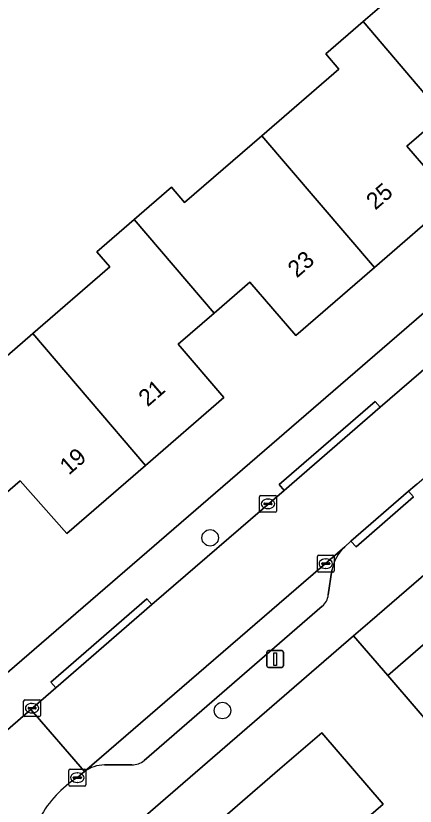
# Model space of a CAD drawing. Extents: x 157320 to 158835, y 386650 to 388491.
# Drawn here: x 157711.53 to 157735.29, y 388026.87 to 388073.9 of the extents above; entities that cross this region are included whole.
import ezdxf

# ---------------------------------------------------------------- set-up
doc = ezdxf.new("R2010")
doc.units = 0
for name, color, linetype in [('IMGEO_Boom', 7, 'Continuous'), ('IMGEO_Erf', 7, 'Continuous'), ('IMGEO_Kolk', 7, 'Continuous'), ('IMGEO_Lichtmast', 7, 'Continuous'), ('IMGEO_Muur', 7, 'Continuous'), ('IMGEO_Pand', 7, 'Continuous'), ('IMGEO_Pand_nummerreeks', 7, 'Continuous'), ('IMGEO_Parkeervlak_open', 7, 'Continuous'), ('IMGEO_Rijbaan_lokaal_open', 7, 'Continuous'), ('IMGEO_Voetpad_open', 7, 'Continuous')]:
    doc.layers.add(name, color=color, linetype=linetype)

msp = doc.modelspace()

# ---------------------------------------------------------------- linework, layer by layer
at = {"layer": 'IMGEO_Boom'}
for centre in [(157723.097, 388042.838), (157723.83, 388032.563)]:
    msp.add_circle(centre, 0.489, dxfattribs=at)
at = {"layer": 'IMGEO_Erf'}
for points in [[(157707.948, 388051.014), (157712.543, 388054.986), (157717.131, 388058.952), (157716.347, 388059.859), (157718.57, 388061.78), (157720.792, 388063.7), (157721.575, 388062.793), (157726.171, 388066.765), (157730.759, 388070.73), (157729.975, 388071.637), (157732.197, 388073.558), (157734.419, 388075.479)], [(157751.14, 388074.75), (157746.481, 388070.715), (157741.8, 388066.66), (157739.067, 388069.841), (157736.933, 388067.989), (157734.795, 388066.132), (157737.53, 388062.96), (157732.871, 388058.93), (157728.19, 388054.88), (157725.46, 388058.056), (157723.328, 388056.212), (157721.189, 388054.362), (157723.9, 388051.19), (157719.241, 388047.15), (157714.56, 388043.09), (157711.793, 388046.234), (157709.693, 388044.417)], [(157706.484, 388030.899), (157753.169, 388071.227)], [(157764.669, 387997.094), (157762.167, 388000), (157761.174, 388001.154), (157757.691, 388005.199), (157754.143, 388009.32), (157750.633, 388013.396), (157747.105, 388017.495), (157743.582, 388021.586), (157740.08, 388025.654), (157739.783, 388025.999), (157736.52, 388029.788), (157737.276, 388030.44), (157733.66, 388034.64), (157731.629, 388036.999), (157720.141, 388027.062), (157718.193, 388025.377), (157717.389, 388024.713)], [(157719.68, 388022.55), (157727.25, 388029.09), (157729.737, 388031.239)], [(157729.737, 388031.239), (157733.398, 388027.002), (157730.919, 388024.86), (157734.422, 388020.82), (157737.952, 388016.75), (157741.503, 388012.654), (157741.587, 388012.557), (157745.038, 388008.577), (157743.514, 388007.267), (157747.043, 388003.197), (157749.816, 388000), (157750.593, 387999.105)]]:
    msp.add_lwpolyline(points, dxfattribs=at)
at = {"layer": 'IMGEO_Kolk'}
for p, q in [((157726.035, 388044.434), (157726.035, 388045.286)), ((157726.11, 388045.36), (157726.962, 388045.36)), ((157727.036, 388045.286), (157727.036, 388044.434)), ((157726.294, 388044.854), (157726.294, 388044.866)), ((157726.732, 388044.817), (157726.334, 388044.817)), ((157726.337, 388044.903), (157726.735, 388044.903)), ((157726.523, 388045.14), (157726.548, 388045.14)), ((157726.778, 388044.866), (157726.778, 388044.854)), ((157726.962, 388044.36), (157726.11, 388044.36)), ((157726.546, 388044.58), (157726.521, 388044.58)), ((157729.475, 388040.874), (157729.475, 388041.726)), ((157729.55, 388041.8), (157730.402, 388041.8)), ((157729.963, 388041.58), (157729.988, 388041.58)), ((157730.476, 388041.726), (157730.476, 388040.874)), ((157729.734, 388041.294), (157729.734, 388041.306)), ((157730.172, 388041.257), (157729.774, 388041.257)), ((157729.777, 388041.343), (157730.175, 388041.343)), ((157729.986, 388041.02), (157729.961, 388041.02)), ((157730.218, 388041.306), (157730.218, 388041.294)), ((157730.402, 388040.8), (157729.55, 388040.8)), ((157712, 388032.276), (157712, 388033.128)), ((157712.075, 388033.202), (157712.927, 388033.202)), ((157712.488, 388032.982), (157712.513, 388032.982)), ((157713.001, 388033.128), (157713.001, 388032.276)), ((157712.259, 388032.696), (157712.259, 388032.708)), ((157712.697, 388032.659), (157712.299, 388032.659)), ((157712.302, 388032.745), (157712.7, 388032.745)), ((157712.743, 388032.708), (157712.743, 388032.696)), ((157712.927, 388032.202), (157712.075, 388032.202)), ((157712.511, 388032.422), (157712.486, 388032.422)), ((157714.693, 388028.142), (157714.693, 388028.994)), ((157714.768, 388029.068), (157715.62, 388029.068)), ((157715.181, 388028.848), (157715.206, 388028.848)), ((157715.694, 388028.994), (157715.694, 388028.142)), ((157714.952, 388028.562), (157714.952, 388028.574)), ((157715.39, 388028.525), (157714.992, 388028.525)), ((157714.995, 388028.611), (157715.393, 388028.611)), ((157715.204, 388028.288), (157715.179, 388028.288)), ((157715.436, 388028.574), (157715.436, 388028.562)), ((157715.62, 388028.068), (157714.768, 388028.068))]:
    msp.add_line(p, q, dxfattribs=at)
for points in [[(157726.035, 388044.434), (157726.035, 388045.286)], [(157726.11, 388045.36), (157726.962, 388045.36)], [(157727.036, 388045.286), (157727.036, 388044.434)], [(157726.962, 388044.36), (157726.11, 388044.36)], [(157729.475, 388040.874), (157729.475, 388041.726)], [(157729.55, 388041.8), (157730.402, 388041.8)], [(157730.476, 388041.726), (157730.476, 388040.874)], [(157730.402, 388040.8), (157729.55, 388040.8)], [(157712, 388032.276), (157712, 388033.128)], [(157712.075, 388033.202), (157712.927, 388033.202)], [(157713.001, 388033.128), (157713.001, 388032.276)], [(157712.927, 388032.202), (157712.075, 388032.202)], [(157714.693, 388028.142), (157714.693, 388028.994)], [(157714.768, 388029.068), (157715.62, 388029.068)], [(157715.694, 388028.994), (157715.694, 388028.142)], [(157715.62, 388028.068), (157714.768, 388028.068)]]:
    msp.add_lwpolyline(points, dxfattribs=at)
for centre, radius, start, end in [((157726.112, 388045.284), 0.0765, 91.552, 178.448), ((157726.112, 388045.284), 0.0765, 91.552, 178.448), ((157726.96, 388045.284), 0.0765, 1.552, 88.448), ((157726.96, 388045.284), 0.0765, 1.552, 88.448), ((157726.334, 388044.863), 0.0403, 85.8775, 175.7526), ((157726.331, 388044.853), 0.0366, 178.938, 274.7102), ((157726.735, 388044.86), 0.043, 264.8664, 352.4533), ((157726.739, 388044.865), 0.0386, 1.7309, 96.639), ((157726.112, 388044.436), 0.0765, 181.552, 268.448), ((157726.112, 388044.436), 0.0765, 181.552, 268.448), ((157726.96, 388044.436), 0.0765, 271.552, 358.448), ((157726.96, 388044.436), 0.0765, 271.552, 358.448), ((157729.552, 388041.724), 0.0765, 91.552, 178.448), ((157729.552, 388041.724), 0.0765, 91.552, 178.448), ((157730.4, 388041.724), 0.0765, 1.552, 88.448), ((157730.4, 388041.724), 0.0765, 1.552, 88.448), ((157729.774, 388041.303), 0.0403, 85.8775, 175.7526), ((157729.771, 388041.293), 0.0366, 178.938, 274.7102), ((157730.175, 388041.3), 0.043, 264.8664, 352.4533), ((157730.179, 388041.305), 0.0386, 1.7309, 96.639), ((157729.552, 388040.876), 0.0765, 181.552, 268.448), ((157729.552, 388040.876), 0.0765, 181.552, 268.448), ((157730.4, 388040.876), 0.0765, 271.552, 358.448), ((157730.4, 388040.876), 0.0765, 271.552, 358.448), ((157712.077, 388033.126), 0.0765, 91.552, 178.448), ((157712.077, 388033.126), 0.0765, 91.552, 178.448), ((157712.925, 388033.126), 0.0765, 1.552, 88.448), ((157712.925, 388033.126), 0.0765, 1.552, 88.448), ((157712.299, 388032.705), 0.0403, 85.8775, 175.7526), ((157712.296, 388032.695), 0.0366, 178.938, 274.7102), ((157712.7, 388032.702), 0.043, 264.8664, 352.4533), ((157712.704, 388032.707), 0.0386, 1.7309, 96.639), ((157712.077, 388032.278), 0.0765, 181.552, 268.448), ((157712.077, 388032.278), 0.0765, 181.552, 268.448), ((157712.925, 388032.278), 0.0765, 271.552, 358.448), ((157712.925, 388032.278), 0.0765, 271.552, 358.448), ((157714.77, 388028.992), 0.0765, 91.552, 178.448), ((157714.77, 388028.992), 0.0765, 91.552, 178.448), ((157715.618, 388028.992), 0.0765, 1.552, 88.448), ((157715.618, 388028.992), 0.0765, 1.552, 88.448), ((157714.992, 388028.571), 0.0403, 85.8775, 175.7526), ((157714.989, 388028.561), 0.0366, 178.938, 274.7102), ((157715.393, 388028.568), 0.043, 264.8664, 352.4533), ((157715.397, 388028.573), 0.0386, 1.7309, 96.639), ((157714.77, 388028.144), 0.0765, 181.552, 268.448), ((157714.77, 388028.144), 0.0765, 181.552, 268.448), ((157715.618, 388028.144), 0.0765, 271.552, 358.448), ((157715.618, 388028.144), 0.0765, 271.552, 358.448)]:
    msp.add_arc(centre, radius, start, end, dxfattribs=at)
for centre, major_axis, ratio, start_param, end_param in [((157726.522, 388044.86), (-0.387, 0.002), 0.722429, 4.712389, 7.853982), ((157726.547, 388044.86), (-0.39, 0.002), 0.717154, 1.570796, 4.712389), ((157729.962, 388041.3), (-0.387, 0.002), 0.722429, 4.712389, 7.853982), ((157729.987, 388041.3), (-0.39, 0.002), 0.717154, 1.570796, 4.712389), ((157712.487, 388032.702), (-0.387, 0.002), 0.722429, 4.712389, 7.853982), ((157712.512, 388032.702), (-0.39, 0.002), 0.717154, 1.570796, 4.712389), ((157715.18, 388028.568), (-0.387, 0.002), 0.722429, 4.712389, 7.853982), ((157715.205, 388028.568), (-0.39, 0.002), 0.717154, 1.570796, 4.712389)]:
    msp.add_ellipse(centre, major_axis=major_axis, ratio=ratio, start_param=start_param, end_param=end_param, dxfattribs=at)
at = {"layer": 'IMGEO_Lichtmast'}
for p, q in [((157726.468, 388035.227), (157726.468, 388036.027)), ((157726.468, 388036.027), (157726.468, 388035.227)), ((157726.568, 388036.127), (157727.358, 388036.127)), ((157727.358, 388036.127), (157726.568, 388036.127)), ((157727.458, 388036.027), (157727.458, 388035.227)), ((157727.458, 388035.227), (157727.458, 388036.027)), ((157727.358, 388035.127), (157726.568, 388035.127)), ((157726.568, 388035.127), (157727.358, 388035.127))]:
    msp.add_line(p, q, dxfattribs=at)
msp.add_lwpolyline([(157726.888, 388036.002), (157727.038, 388036.002), (157727.038, 388035.252), (157726.888, 388035.252), (157726.888, 388036.002)], dxfattribs=at)
for centre, start, end in [((157726.568, 388036.027), 90, 180), ((157726.568, 388036.027), 90, 180), ((157727.358, 388036.027), 0, 90), ((157727.358, 388036.027), 360, 90), ((157726.568, 388035.227), 180, 270), ((157726.568, 388035.227), 180, 270), ((157727.358, 388035.227), 270, 0), ((157727.358, 388035.227), 270, 0)]:
    msp.add_arc(centre, 0.1, start, end, dxfattribs=at)
at = {"layer": 'IMGEO_Muur'}
for points in [[(157732.597, 388037.836), (157731.629, 388036.999)], [(157731.629, 388036.999), (157720.141, 388027.062)]]:
    msp.add_lwpolyline(points, dxfattribs=at)
at = {"layer": 'IMGEO_Pand'}
for points in [[(157732.197, 388073.558), (157736.933, 388067.989), (157739.067, 388069.841), (157741.8, 388066.66), (157746.481, 388070.715), (157739.798, 388078.544), (157735.203, 388074.572), (157734.419, 388075.479)], [(157732.871, 388058.93), (157737.53, 388062.96), (157734.795, 388066.132), (157736.933, 388067.989), (157732.197, 388073.558), (157729.975, 388071.637), (157730.759, 388070.73), (157726.171, 388066.765)], [(157732.871, 388058.93), (157726.171, 388066.765), (157721.575, 388062.793), (157720.792, 388063.7), (157718.57, 388061.78), (157723.328, 388056.212), (157725.46, 388058.056), (157728.19, 388054.88)], [(157712.543, 388054.986), (157719.241, 388047.15), (157723.9, 388051.19), (157721.189, 388054.362), (157723.328, 388056.212), (157718.57, 388061.78), (157716.347, 388059.859), (157717.131, 388058.952)], [(157704.942, 388050), (157709.693, 388044.417), (157711.793, 388046.234), (157714.56, 388043.09), (157719.241, 388047.15), (157712.543, 388054.986), (157707.948, 388051.014), (157707.164, 388051.921), (157706.503, 388051.35)], [(157737.276, 388030.44), (157737.96, 388030.97), (157740.33, 388033.01), (157739.937, 388033.465), (157736.67, 388037.25), (157733.66, 388034.64)], [(157723.011, 388018.056), (157730.919, 388024.86), (157733.398, 388027.002), (157729.737, 388031.239), (157727.25, 388029.09), (157719.68, 388022.55), (157721.749, 388020.157), (157721.432, 388019.883)]]:
    msp.add_lwpolyline(points, close=True, dxfattribs=at)
at = {"layer": 'IMGEO_Parkeervlak_open'}
for points in [[(157731.101, 388042.303), (157715.614, 388028.928)], [(157730.126, 388039.439), (157730.343, 388040.915)], [(157719.163, 388029.6), (157729.759, 388038.765)], [(157716.817, 388029.328), (157718.434, 388029.342)]]:
    msp.add_lwpolyline(points, dxfattribs=at)
for centre, radius, start, end in [((157732.779, 388040.485), 2.474, 132.7212, 170.0001), ((157729.136, 388039.541), 0.995, 308.745, 354.1175), ((157716.833, 388027.271), 2.057, 90.4468, 126.3373), ((157718.502, 388030.309), 0.969, 265.9716, 313.0071)]:
    msp.add_arc(centre, radius, start, end, dxfattribs=at)
at = {"layer": 'IMGEO_Rijbaan_lokaal_open'}
for points in [[(157754.474, 388068.703), (157746.81, 388062.359), (157741.1, 388057.423), (157733.205, 388050.609), (157727.498, 388045.661), (157719.629, 388038.865), (157713.915, 388033.912), (157712.422, 388032.622), (157715.614, 388028.928), (157731.101, 388042.303)], [(157731.101, 388042.303), (157731.466, 388042.643), (157734.904, 388045.615), (157735.275, 388045.926), (157735.392, 388046.027), (157752.348, 388060.696), (157752.461, 388060.794), (157753.645, 388061.847)], [(157753.78, 388022.9), (157752.86, 388027.504), (157750.24, 388026.98), (157749.298, 388031.61), (157746.69, 388031.08), (157745.37, 388037.37), (157743.01, 388035.34), (157742.622, 388035.789), (157739.35, 388039.57), (157742.37, 388042.2), (157740.366, 388044.517), (157739.133, 388043.489), (157732.597, 388037.836), (157731.629, 388036.999), (157733.66, 388034.64), (157736.67, 388037.25), (157739.937, 388033.465), (157740.33, 388033.01), (157737.96, 388030.97), (157743.98, 388028.77), (157743.074, 388026.265)], [(157715.196, 388028.571), (157715.614, 388028.928), (157712.422, 388032.622), (157709.49, 388030.089), (157709.118, 388029.751)]]:
    msp.add_lwpolyline(points, dxfattribs=at)
msp.add_arc((157718.648, 388023.116), 6.456, 122.3257, 151.6429, dxfattribs=at)
at = {"layer": 'IMGEO_Voetpad_open'}
for points in [[(157753.169, 388071.227), (157706.484, 388030.899), (157699.026, 388024.437), (157708.109, 388013.845), (157710.046, 388015.506)], [(157708.295, 388030.49), (157709.118, 388029.751), (157709.49, 388030.089), (157712.422, 388032.622), (157713.915, 388033.912), (157713.626, 388034.255), (157719.337, 388039.201), (157719.629, 388038.865), (157727.498, 388045.661), (157727.205, 388046.006), (157732.917, 388050.942), (157733.205, 388050.609), (157741.1, 388057.423), (157740.812, 388057.758), (157746.526, 388062.698), (157746.81, 388062.359), (157754.474, 388068.703)], [(157731.629, 388036.999), (157732.597, 388037.836), (157739.133, 388043.489), (157740.366, 388044.517), (157743.526, 388047.153), (157752.809, 388055.161), (157755.129, 388057.324)], [(157735.392, 388046.027), (157735.275, 388045.926), (157734.904, 388045.615), (157735.196, 388045.278), (157731.773, 388042.293), (157731.466, 388042.643), (157731.101, 388042.303)], [(157730.343, 388040.915), (157730.126, 388039.439)], [(157729.759, 388038.765), (157719.163, 388029.6)], [(157717.389, 388024.713), (157718.193, 388025.377), (157720.141, 388027.062), (157731.629, 388036.999)], [(157718.434, 388029.342), (157716.817, 388029.328)], [(157715.614, 388028.928), (157715.196, 388028.571)]]:
    msp.add_lwpolyline(points, dxfattribs=at)
for points in [[(157727.498, 388045.661), (157733.205, 388050.609), (157732.917, 388050.942), (157727.205, 388046.006)], [(157731.466, 388042.643), (157731.773, 388042.293), (157735.196, 388045.278), (157734.904, 388045.615)], [(157713.915, 388033.912), (157719.629, 388038.865), (157719.337, 388039.201), (157713.626, 388034.255)]]:
    msp.add_lwpolyline(points, close=True, dxfattribs=at)
for centre, radius, start, end in [((157732.779, 388040.485), 2.474, 132.7212, 170.0001), ((157729.136, 388039.541), 0.995, 308.745, 354.1175), ((157716.833, 388027.271), 2.057, 90.4468, 126.3373), ((157718.502, 388030.309), 0.969, 265.9716, 313.0071), ((157718.648, 388023.116), 6.456, 122.3257, 151.6429)]:
    msp.add_arc(centre, radius, start, end, dxfattribs=at)

# ---------------------------------------------------------------- texts
at = {"layer": 'IMGEO_Pand_nummerreeks'}
for s, rotation, p in [('25', 40.863, (157732.922, 388062.305)), ('23', 40.863, (157728.252, 388058.265)), ('21', 40.9331, (157719.375, 388050.602)), ('19', 40.9331, (157714.688, 388046.537))]:
    msp.add_text(s, height=1, rotation=rotation, dxfattribs=at).set_placement(p)

doc.saveas('drawing.dxf')
